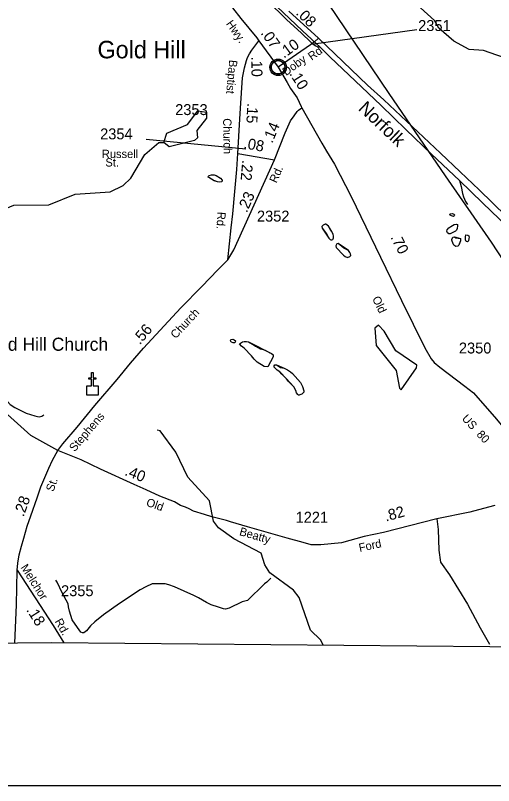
# Model space of a CAD drawing. Extents: x 1473865 to 1648260, y 639067 to 773536.
# Drawn here: x 1598356 to 1603828, y 639067 to 647878 of the extents above; entities that cross this region are included whole.
import ezdxf

# ---------------------------------------------------------------- set-up
doc = ezdxf.new("R2010")
doc.units = 0
for name, color, linetype in [('Exist Boundary Political CountyLine', 7, 'Continuous'), ('Exist Civil Demographics Community CELL', 7, 'Continuous'), ('Exist Civil Demographics Community Label', 7, 'Continuous'), ('Exist Cultural Church CELL', 7, 'Continuous'), ('Exist Cultural Church Label', 7, 'Continuous'), ('Exist Hydrographic Creek Single Shore', 7, 'Continuous'), ('Exist Hydrographic Misc Water Feature', 7, 'Continuous'), ('Exist Hydrographic Pond Under 1500 Sq Ft', 7, 'Continuous'), ('Exist Railroad Mainline', 7, 'Continuous'), ('Exist Railroad Mainline Label', 7, 'Continuous'), ('Exist Railroad Siding', 7, 'Continuous'), ('Exist Road Non-System Type 51', 7, 'Continuous'), ('Exist Road Primary US Attributed', 7, 'Continuous'), ('Exist Road Primary US Mileage Hundredths English Label', 7, 'Continuous'), ('Exist Road Secondary Mileage Hundredths English Label', 7, 'Continuous'), ('Exist Road Secondary Type 41 Attributed', 7, 'Continuous'), ('Exist Road Secondary Type 51 Attributed', 7, 'Continuous'), ('Exist Road Secondary Type 51 Label', 7, 'Continuous'), ('Exist Road Secondary Type 51 Number Label', 7, 'Continuous'), ('Exist Utilities Electrical Transmission Line', 7, 'Continuous'), ('Map Preparation Inset Cut Line', 7, 'Continuous')]:
    doc.layers.add(name, color=color, linetype=linetype)

msp = doc.modelspace()

# ---------------------------------------------------------------- linework, layer by layer
at = {"layer": 'Exist Boundary Political CountyLine'}
msp.add_lwpolyline([(1614459, 640521.7), (1608797.5, 640607), (1603784, 640654.2), (1598771.3, 640701.2), (1591712.4, 640631.2)], dxfattribs=at)
at = {"layer": 'Exist Civil Demographics Community CELL'}
msp.add_lwpolyline([(1601284.8, 647297.3), (1601285.8, 647302.8), (1601287.6, 647309.4), (1601290.5, 647316.6), (1601293.5, 647322.4), (1601296.8, 647328.1), (1601300.6, 647333.2), (1601304.5, 647337.6), (1601309.1, 647342.2), (1601314.6, 647346.8), (1601320.1, 647350.4), (1601324.9, 647353.3), (1601330, 647355.7), (1601335.5, 647358), (1601341.1, 647359.9), (1601345.4, 647361), (1601350.3, 647361.7), (1601354.4, 647362.5), (1601360.8, 647362.7), (1601365.2, 647362.6), (1601370.9, 647362.4), (1601375.8, 647361.6), (1601380.7, 647360.7), (1601385.7, 647359.2), (1601390.8, 647357.3), (1601397.5, 647354.4), (1601403.8, 647350.9), (1601408.8, 647347.3), (1601414, 647343.3), (1601417.3, 647340.2), (1601421.4, 647335.8), (1601425.3, 647331.1), (1601428.4, 647326.5), (1601431.5, 647321.5), (1601433.9, 647316.4), (1601436, 647311.3), (1601437.5, 647306.3), (1601438.8, 647301.7), (1601439.9, 647295.7), (1601440.5, 647291), (1601440.8, 647285), (1601440.6, 647279.2), (1601440.1, 647273.5), (1601439.1, 647268), (1601437.5, 647261.9), (1601435.6, 647256), (1601433.3, 647251), (1601430.1, 647245), (1601426.9, 647239.6), (1601423.4, 647235), (1601419.2, 647230.2), (1601413.9, 647225.2), (1601408.9, 647221.1), (1601403.9, 647217.7), (1601399.5, 647215.2), (1601392.7, 647211.9), (1601385.6, 647209.2), (1601379.6, 647207.8), (1601373, 647206.5), (1601368.6, 647206), (1601364.1, 647205.7), (1601358.5, 647205.7), (1601354.2, 647206.2), (1601348.6, 647206.9), (1601342.7, 647208.2), (1601338.1, 647209.5), (1601332.9, 647211.4), (1601328.3, 647213.4), (1601324.4, 647215.6), (1601317.6, 647219.7), (1601312, 647223.9), (1601307.1, 647228.4), (1601302.7, 647233.3), (1601299.5, 647237.2), (1601296.5, 647241.4), (1601292.4, 647248.5), (1601290.7, 647252.1), (1601289, 647256.1), (1601286.4, 647264.3), (1601284.8, 647271.3), (1601284.2, 647276.5), (1601283.8, 647282.8), (1601283.8, 647287.5), (1601284.3, 647294)], close=True, dxfattribs=at)
for centre, radius in [((1601362.5, 647284.8), 94.3), ((1601362.2, 647285.1), 76.7)]:
    msp.add_circle(centre, radius, dxfattribs=at)
at = {"layer": 'Exist Cultural Church CELL'}
msp.add_lwpolyline([(1599171.3, 643639.4), (1599228.2, 643639.5), (1599228.2, 643715.7), (1599196.2, 643715.7), (1599196.2, 643731.6), (1599228.2, 643731.6), (1599228.2, 643791.8), (1599244.2, 643791.8), (1599244.2, 643731.6), (1599276.2, 643731.6), (1599276.2, 643715.7), (1599244.2, 643715.7), (1599244.2, 643639.5), (1599301.9, 643639.4), (1599301.9, 643532.9), (1599171.3, 643532.9)], close=True, dxfattribs=at)
at = {"layer": 'Exist Hydrographic Creek Single Shore'}
msp.add_lwpolyline([(1597181.3, 644654.7), (1597465.3, 644701.5), (1597566.3, 644768.4), (1598068.4, 645519.8), (1598220.3, 645657.8), (1598337.4, 645708), (1598737.4, 645709.7), (1599039.4, 645831.6), (1599439.4, 645859.7), (1599590.4, 645932.1), (1599675.4, 646015.8), (1599837.4, 646288.2), (1599997.4, 646426.1), (1600055.4, 646424.9)], dxfattribs=at)
at = {"layer": 'Exist Hydrographic Misc Water Feature'}
for points in [[(1604027.4, 647365.6), (1603712.4, 647477), (1603546.5, 647490.1), (1603372.5, 647582.3), (1603199.4, 647733.5), (1603150.4, 647819.8), (1602911.4, 648038)], [(1600631.7, 646055.5), (1600653.5, 646047.7), (1600701.1, 646017.2), (1600720.9, 645994.6), (1600720.6, 645980.7), (1600714.6, 645974.2), (1600694.6, 645968.9), (1600666.6, 645973.6), (1600638.7, 645985.6), (1600630.7, 645985.8), (1600569.3, 646022.3), (1600563.3, 646029), (1600565.3, 646040.4), (1600571.5, 646048.5), (1600601.5, 646054.5), (1600631.7, 646055.5)], [(1600631.7, 646055.5), (1600653.5, 646047.7), (1600701.1, 646017.2), (1600720.9, 645994.6), (1600720.6, 645980.7), (1600714.6, 645974.2), (1600694.6, 645968.9), (1600666.6, 645973.6), (1600630.7, 645985.8), (1600569.3, 646022.3), (1600563.3, 646029), (1600565.3, 646040.4), (1600571.5, 646048.5), (1600601.5, 646054.5), (1600631.7, 646055.5)], [(1603358.7, 645611.5), (1603374.6, 645605.4), (1603380.6, 645597.1), (1603378.3, 645585.7), (1603368.4, 645579.3), (1603346.3, 645583.8), (1603330.5, 645594), (1603328.7, 645603.9), (1603334.7, 645609.5), (1603358.7, 645611.5)], [(1601862.4, 645463.6), (1601868, 645443), (1601915.2, 645378.9), (1601940.5, 645330), (1601956.3, 645314), (1601966.3, 645309.7), (1601978.2, 645309.5), (1601986.3, 645315.9), (1601992.4, 645321.5), (1601994.5, 645333.8), (1601994.9, 645357.6), (1601991.1, 645373.2), (1601975.5, 645405.5), (1601959.8, 645425.6), (1601938.2, 645466.2), (1601908.6, 645490.6), (1601900.6, 645490.8), (1601876.4, 645478.9), (1601862.4, 645463.6)], [(1601862.4, 645463.6), (1601868, 645443), (1601940.5, 645330), (1601956.3, 645314), (1601966.3, 645309.7), (1601978.2, 645309.5), (1601986.3, 645315.9), (1601992.4, 645321.5), (1601994.5, 645333.8), (1601994.9, 645357.6), (1601991.1, 645373.2), (1601975.5, 645405.5), (1601938.2, 645466.2), (1601908.6, 645490.6), (1601900.6, 645490.8), (1601876.4, 645478.9), (1601862.4, 645463.6)], [(1603336.7, 645463.4), (1603375, 645485.6), (1603405.2, 645490.7), (1603413.1, 645484.8), (1603414.8, 645470.8), (1603412.5, 645438.9), (1603404.2, 645422.7), (1603391.9, 645409), (1603331.7, 645379.8), (1603315.7, 645377.7), (1603299.7, 645390.3), (1603292.1, 645408.5), (1603298.1, 645424), (1603316.5, 645448.2), (1603336.7, 645463.4)], [(1603361.1, 645339.8), (1603379.2, 645343.6), (1603395, 645335), (1603450.8, 645326.5), (1603450.5, 645297.8), (1603444.3, 645290.6), (1603430, 645250.6), (1603419.7, 645236.9), (1603393.8, 645234.9), (1603372, 645251), (1603364.1, 645265.1), (1603350.7, 645307.2), (1603350.7, 645315.4), (1603361.1, 645339.8)], [(1603361.1, 645339.8), (1603379.2, 645343.6), (1603450.8, 645326.5), (1603450.5, 645297.8), (1603430, 645250.6), (1603419.7, 645236.9), (1603393.8, 645234.9), (1603372, 645251), (1603364.1, 645265.1), (1603350.7, 645307.2), (1603350.7, 645315.4), (1603361.1, 645339.8)], [(1603509.5, 645367.2), (1603531.4, 645365.1), (1603545.4, 645355), (1603547.2, 645341), (1603545, 645324.6), (1603538.8, 645301), (1603528.4, 645287.2), (1603514.6, 645293.2), (1603506.7, 645309.8), (1603505.1, 645345.1), (1603509.5, 645367.2)], [(1602021.4, 645243), (1602027.1, 645224.8), (1602111.9, 645136.1), (1602129.9, 645121.8), (1602157.7, 645108.9), (1602181.7, 645119.1), (1602193.9, 645132.8), (1602190.1, 645151), (1602182.5, 645166.7), (1602166.7, 645187.5), (1602113.1, 645215.7), (1602049.8, 645268.7), (1602033.7, 645264.9), (1602021.4, 645243)], [(1602021.4, 645243), (1602027.1, 645224.8), (1602111.9, 645136.1), (1602129.9, 645121.8), (1602157.7, 645108.9), (1602181.7, 645119.1), (1602193.9, 645132.8), (1602190.1, 645151), (1602182.5, 645166.7), (1602166.7, 645187.5), (1602049.8, 645268.7), (1602033.7, 645264.9), (1602021.4, 645243)], [(1597466.1, 644665.3), (1597493.4, 644606.5), (1597501.2, 644582.6), (1597507.7, 644478.2), (1597573.6, 644317.7), (1597608.7, 644247.2), (1597653.8, 644176.6), (1597667.6, 644159.9), (1597840, 644025.9), (1597927.2, 643968.4), (1598009.5, 643849.4), (1598107.6, 643696.4), (1598131.1, 643655.7), (1598142.6, 643616.1), (1598165.9, 643567.2), (1598294.2, 643427.6), (1598349.6, 643391.2), (1598480.8, 643327), (1598576.4, 643298), (1598608.3, 643289.1), (1598632.5, 643287), (1598656.4, 643294.7), (1598680.7, 643310.7)], [(1600844.8, 644174.5), (1600858.8, 644167.7), (1600872.5, 644154.3), (1600870.4, 644142), (1600864.3, 644133.9), (1600846.2, 644132.7), (1600830.3, 644140.4), (1600822.5, 644148.7), (1600818.8, 644164.4), (1600824.9, 644172.5), (1600844.8, 644174.5)], [(1600920.3, 644122.9), (1600954.6, 644144.4), (1600974.6, 644148.9), (1600998.6, 644148.5), (1601022.5, 644142.2), (1601070.1, 644117.4), (1601101.8, 644093), (1601157.5, 644064), (1601189.3, 644056), (1601213.4, 644047.3), (1601268.9, 644018.3), (1601284.8, 644012.2), (1601300.6, 644000.4), (1601306.7, 643993.7), (1601304.4, 643974.1), (1601242.7, 643857.1), (1601202.8, 643863.7), (1601123.4, 643910.4), (1601087.8, 643947.3), (1601058.5, 643985.6), (1600975.4, 644070.1), (1600941.9, 644094.6), (1600920.3, 644122.9)], [(1600920.3, 644122.9), (1600954.6, 644144.4), (1600974.6, 644148.9), (1600998.6, 644148.5), (1601022.5, 644142.2), (1601284.8, 644012.2), (1601300.6, 644000.4), (1601306.7, 643993.7), (1601304.4, 643974.1), (1601242.7, 643857.1), (1601202.8, 643863.7), (1601123.4, 643910.4), (1601087.8, 643947.3), (1601058.5, 643985.6), (1600975.4, 644070.1), (1600941.9, 644094.6), (1600920.3, 644122.9)], [(1601317, 643869.6), (1601325, 643880.1), (1601343.1, 643879.7), (1601390.7, 643850.9), (1601430.7, 643842.7), (1601470.3, 643822.2), (1601502.2, 643801.8), (1601526, 643783.3), (1601616.6, 643679.7), (1601639.9, 643631.7), (1601655.3, 643583.7), (1601655.2, 643567.3), (1601649, 643559.2), (1601632.8, 643545.7), (1601610.7, 643536.2), (1601602.6, 643533.9), (1601594.7, 643535.7), (1601586.8, 643542.5), (1601572.9, 643560.8), (1601563.3, 643588.9), (1601542, 643628.7), (1601482.6, 643689.8), (1601459.1, 643722.3), (1601403.8, 643775.1), (1601380.1, 643799.4), (1601350.2, 643819.7), (1601316.7, 643854), (1601317, 643869.6)], [(1601317, 643869.6), (1601325, 643880.1), (1601343.1, 643879.7), (1601430.7, 643842.7), (1601470.3, 643822.2), (1601502.2, 643801.8), (1601526, 643783.3), (1601616.6, 643679.7), (1601639.9, 643631.7), (1601655.3, 643583.7), (1601655.2, 643567.3), (1601649, 643559.2), (1601632.8, 643545.7), (1601610.7, 643536.2), (1601602.6, 643533.9), (1601594.7, 643535.7), (1601586.8, 643542.5), (1601572.9, 643560.8), (1601563.3, 643588.9), (1601542, 643628.7), (1601459.1, 643722.3), (1601380.1, 643799.4), (1601350.2, 643819.7), (1601316.7, 643854), (1601317, 643869.6)], [(1601883, 640670), (1601847.3, 640733.3), (1601732.4, 640843.9), (1601604.3, 641220.7), (1601538.4, 641304.1), (1601266.4, 641500), (1601209.4, 641593), (1601169.4, 641725.1), (1600854.3, 641889), (1600681.4, 642017.3), (1600623.3, 642090.6), (1600576.4, 642324.6), (1600330.3, 642595.4), (1600192.3, 642880.5), (1600012.4, 643127), (1599978.3, 643134.3)], [(1601278.8, 641439.8), (1601232.1, 641393.9), (1601207.9, 641376.4), (1601013.3, 641183.4), (1600949.2, 641168.2), (1600800, 641095.7), (1600760, 641084.3), (1600735.9, 641088.8), (1600680.2, 641107.2), (1600594.5, 641136.9), (1600542.9, 641160.9), (1600451.5, 641216.1), (1600397.8, 641240.9), (1600175.2, 641339.8), (1600111.4, 641363.2), (1600071.4, 641373.9), (1599919.4, 641373.6), (1599847, 641342.3), (1599782.5, 641307.5), (1599548.4, 641152.2), (1599364.5, 641020.5), (1599265.5, 640942.1), (1599217, 640894.7), (1599170.1, 640839), (1599137.8, 640813.4), (1599121.8, 640813.7), (1599106, 640822.3), (1599064.6, 640876.4), (1599003.8, 640965.4), (1598975, 641063.7), (1598963.7, 641113.9), (1598960.2, 641148.5), (1598891.9, 641273), (1598835.5, 641393.9), (1598819.7, 641418)]]:
    msp.add_lwpolyline(points, dxfattribs=at)
at = {"layer": 'Exist Hydrographic Pond Under 1500 Sq Ft'}
for points in [[(1600055.4, 646424.9), (1600090.4, 646532.6), (1600325.4, 646629.5), (1600444.4, 646788), (1600543.4, 646769.5), (1600542.4, 646703.9), (1600432.4, 646561.7), (1600439.4, 646479.5), (1600406.4, 646447.4), (1600113.4, 646374.6), (1600055.4, 646424.9)], [(1602769.4, 643596.6), (1602947.4, 643845.7), (1602948.4, 643878.5), (1602708.4, 644040.9), (1602577.4, 644266.8), (1602512.4, 644333.7), (1602470.3, 644301.7), (1602484.4, 644101.2), (1602713.4, 643814.3), (1602752.4, 643613.3), (1602769.4, 643596.6)]]:
    msp.add_lwpolyline(points, dxfattribs=at)
at = {"layer": 'Exist Railroad Mainline'}
for points in [[(1598277.7, 650918.1), (1598376.6, 650821.1), (1598440, 650760.4), (1598536.9, 650663.4), (1598635.7, 650564.3), (1598851.6, 650352.3), (1599018, 650200.5), (1599310.9, 649923.4), (1599603.9, 649650.6), (1599889, 649379.5), (1600183.9, 649094.6), (1600482.9, 648807.4), (1600767.8, 648530.6), (1601062.7, 648251.5), (1601347.7, 647980.6), (1601640.9, 647703.5), (1601848.7, 647511.5)], [(1601848.7, 647511.5), (1601959.5, 647402.4), (1602244.6, 647129.5), (1602539.6, 646848.4), (1602822.6, 646573.6), (1603115.6, 646292.5), (1603438.2, 645989.3)], [(1603438.2, 645989.3), (1603699.6, 645732.5), (1603990.6, 645457.5), (1604281.6, 645184.7), (1604568.5, 644905.7), (1604871.5, 644622.5), (1605158.6, 644357.6), (1605453.5, 644074.5), (1605740.7, 643801.6), (1605863.3, 643682.4), (1606033.5, 643518.7), (1606356.4, 643219.3)]]:
    msp.add_lwpolyline(points, dxfattribs=at)
at = {"layer": 'Exist Railroad Siding'}
for points in [[(1601848.7, 647511.5), (1601812.4, 647517), (1601793.3, 647524.6), (1601764.1, 647545), (1601739.4, 647566.7), (1601624.6, 647679.9), (1601462.1, 647829.4), (1601234.5, 648051.7)], [(1603438.2, 645989.3), (1603455.5, 645921.1), (1603470.7, 645840.9), (1603482.3, 645802.9), (1603505.6, 645748.6), (1603529.4, 645716.3)]]:
    msp.add_lwpolyline(points, dxfattribs=at)
at = {"layer": 'Exist Road Non-System Type 51'}
msp.add_lwpolyline([(1603178.7, 642118.1), (1603192.2, 641998.9), (1603199.6, 641762.3), (1603221.7, 641621.9), (1603321.4, 641477.8), (1603528.2, 641141.5), (1603675.9, 640871.7), (1603779.3, 640686.9)], dxfattribs=at)
at = {"layer": 'Exist Road Primary US Attributed'}
msp.add_line((1601825.2, 647618.6), (1601486.4, 647928.3), dxfattribs=at)
msp.add_lwpolyline([(1607099.5, 642604.2), (1606463.6, 643218.1), (1605349.6, 644282.3), (1604766.7, 644833.5), (1604322.4, 645265.1), (1603970.5, 645581.5), (1603664.4, 645881.4), (1603445.9, 646089.6), (1603221.9, 646303), (1602571.9, 646911.2), (1602386.2, 647081.4), (1601825.2, 647618.6)], dxfattribs=at)
at = {"layer": 'Exist Road Secondary Type 41 Attributed'}
msp.add_lwpolyline([(1601634.9, 646821.3), (1601864.1, 646417.3), (1601917.2, 646326.5), (1602007.9, 646176), (1602198.2, 645806.1), (1602534.4, 645112.4), (1602772.4, 644617.8), (1603041.3, 644076.1), (1603111.6, 643950), (1603147, 643907.9), (1603213.3, 643852.6), (1603496.9, 643637.8), (1603597, 643560.9), (1603861.4, 643257.8), (1604134.8, 642927.8), (1604617.1, 642394), (1604815.1, 642201.3)], dxfattribs=at)
at = {"layer": 'Exist Road Secondary Type 51 Attributed'}
for p, q in [((1601142.2, 647587.4), (1601362.5, 647284.8)), ((1600900.6, 646297.3), (1601320.5, 646226))]:
    msp.add_line(p, q, dxfattribs=at)
for points in [[(1599128.6, 650101.3), (1599112.9, 650059.9), (1599280.8, 649870.6), (1599525, 649587.5), (1600330.6, 648639.4), (1600407.4, 648546.4), (1600487.9, 648431.6), (1600744.4, 648089.7), (1600936.2, 647841.8), (1601116.8, 647619.9), (1601142.2, 647587.4)], [(1601825.2, 647618.6), (1601776.9, 647577.8)], [(1600900.6, 646297.3), (1600925.3, 646692.3), (1600930.9, 646818.3), (1600955.5, 647165.7), (1600977, 647277.6), (1600999.9, 647363.1), (1601011.6, 647395.3), (1601033.1, 647438.7), (1601061.6, 647482.3), (1601142.2, 647587.4)], [(1601776.9, 647577.8), (1601734.3, 647541.8), (1601362.5, 647284.8)], [(1601362.5, 647284.8), (1601464.3, 647112.1), (1601504.1, 647043.4), (1601580.3, 646935.8), (1601627.1, 646835.2), (1601634.9, 646821.3)], [(1601320.5, 646226), (1601443.2, 646535.8), (1601505, 646670.8), (1601543.8, 646730.5), (1601578.4, 646778), (1601594.5, 646793.7), (1601634.9, 646821.3)], [(1600786.3, 645082.6), (1600825.1, 645448), (1600845.2, 645607.6), (1600868.6, 645863.3), (1600887.8, 646115), (1600900.6, 646297.3)], [(1600786.3, 645082.6), (1600855.9, 645195.6), (1601320.5, 646226)], [(1598840.4, 642902.1), (1598897.3, 642977.2), (1599061.9, 643169.1), (1599263, 643416.4), (1599520.9, 643713.1), (1599673.9, 643898.9), (1599820.7, 644070.6), (1600249.6, 644532), (1600490.4, 644776.4), (1600673, 644968), (1600786.3, 645082.6)], [(1598840.4, 642902.1), (1598532.2, 643071.9), (1597727.5, 643793.4)], [(1598374.7, 641530.3), (1598383.7, 641612.1), (1598398.8, 641706), (1598424.3, 641807.6), (1598453.4, 641899.2), (1598491.1, 642034.7), (1598530.7, 642152.2), (1598605.3, 642359.2), (1598644.9, 642486.6), (1598737.7, 642699.5), (1598780.9, 642790.8), (1598840.4, 642902.1)], [(1603842.1, 642272.3), (1603768.2, 642253.8), (1603554, 642195), (1603178.7, 642118.1), (1602568.5, 641962.6), (1602347.5, 641915.2), (1602088.1, 641843), (1601851.3, 641820.4), (1601741.7, 641822.6), (1601648.8, 641847.7), (1601464.8, 641899.8), (1601012.6, 642028.6), (1600818.8, 642086.6), (1600769.6, 642099.6), (1600602.6, 642142.5), (1600519.1, 642169.5), (1600395.1, 642207.9), (1600343.2, 642235), (1600300.3, 642250.8), (1600243.9, 642273.4), (1600176.3, 642311.7), (1600007.1, 642377.2), (1599853.7, 642449.4), (1599716.2, 642512.6), (1599328.2, 642686.4), (1599107.2, 642792.5), (1598840.4, 642902.1)], [(1598349.7, 640697.1), (1598367.5, 641134.4), (1598374.7, 641530.3)], [(1598374.7, 641530.3), (1598786.3, 640898.8), (1598911.7, 640699.9)]]:
    msp.add_lwpolyline(points, dxfattribs=at)
at = {"layer": 'Exist Road Secondary Type 51 Number Label'}
for p, q in [((1601770.7, 647554.1), (1602948.8, 647718.4)), ((1600994.5, 646348.6), (1599852.9, 646458.2))]:
    msp.add_line(p, q, dxfattribs=at)
at = {"layer": 'Exist Utilities Electrical Transmission Line'}
msp.add_lwpolyline([(1606914.8, 640622.3), (1606590.6, 641108), (1606075.6, 641870.7), (1605559.8, 642632.1), (1604825.6, 643747.4), (1604309.8, 644510.8), (1603802, 645283.8), (1603276.1, 646043.2), (1602634, 646985.8), (1601838.6, 648161.8), (1601039.1, 649331.9), (1600525.2, 650099.2), (1600011.5, 650868.3), (1599489.7, 651633.6), (1598981.7, 652396.8), (1598462.1, 653168.1), (1597941.2, 653929.1)], dxfattribs=at)
at = {"layer": 'Map Preparation Inset Cut Line'}
msp.add_lwpolyline([(1544130.8, 639067.3), (1606587.1, 639067.3), (1606587.1, 678673.7), (1544130.8, 678673.7), (1544130.8, 639067.3)], dxfattribs=at)

# ---------------------------------------------------------------- texts
at = {"layer": 'Exist Civil Demographics Community Label'}
msp.add_text('Gold Hill', height=200, dxfattribs=at).set_placement((1599294.8, 647387.4))
at = {"layer": 'Exist Cultural Church Label'}
msp.add_text('Gold Hill Church', height=150, dxfattribs=at).set_placement((1597957, 644041.6))
at = {"layer": 'Exist Railroad Mainline Label'}
msp.add_text('Norfolk', height=150, rotation=316.46152, dxfattribs=at).set_placement((1602270.6, 646802.5))
at = {"layer": 'Exist Road Primary US Mileage Hundredths English Label'}
msp.add_text('.08', height=125, rotation=315.50979, dxfattribs=at).set_placement((1601558.1, 647896.4))
at = {"layer": 'Exist Road Secondary Mileage Hundredths English Label'}
for s, rotation, p in [('.07', 305.16778, (1601157.9, 647675.5)), ('.10', 35.8847, (1601427.7, 647382.5)), ('.10', 271.01648, (1601054.1, 647406.8)), ('.10', 302.42761, (1601486.1, 647210.7)), ('.15', 267.47774, (1601009.2, 646878.1)), ('.14', 67.39414, (1601294.7, 646408.7)), ('.08', 349.90858, (1600960.4, 646359)), ('.22', 265.23354, (1600952.1, 646225)), ('.23', 66.00169, (1601004, 645614)), ('.70', 297.01614, (1602645.5, 645340.7)), ('.56', 49.48581, (1599780.2, 644104.4)), ('.40', 338.54348, (1599598.2, 642621.3)), ('.28', 70.17682, (1598449.1, 642135.4)), ('.82', 15.39871, (1602595.8, 642087.3)), ('.18', 302.26156, (1598476.2, 641076.4))]:
    msp.add_text(s, height=125, rotation=rotation, dxfattribs=at).set_placement(p)
at = {"layer": 'Exist Road Secondary Type 51 Label'}
for s, rotation, p in [('Hwy.', 305.16778, (1600761.6, 647782.3)), ('Rd.', 35.8847, (1601746.7, 647358.4)), ('Baptist', 264.63751, (1600802.9, 647372.6)), ('Doby', 35.8847, (1601453.6, 647183.4)), ('Church', 270.97332, (1600732.2, 646701)), ('Rd.', 66.00169, (1601343, 645953.7)), ('Rd.', 266.62787, (1600668.1, 645633.5)), ('Old', 295.56584, (1602436, 644639.3)), ('Church', 47.08648, (1600190.2, 644172.7)), ('Stephens', 49.39661, (1599033.4, 642879.7)), ('US  80', 312.64028, (1603459, 643260.8)), ('St.', 70.52232, (1598790.6, 642423)), ('Old', 340.55946, (1599844.8, 642270.4)), ('Beatty', 344.10238, (1600911.7, 641933.9)), ('Ford', 12.2659, (1602296.1, 641739.9)), ('Melchor', 302.26156, (1598411.7, 641563.5)), ('Rd.', 299.44001, (1598802.4, 640946.8))]:
    msp.add_text(s, height=95, rotation=rotation, dxfattribs=at).set_placement(p)
for s, p in [('Russell', (1599344.3, 646246.5)), ('St.', (1599385.1, 646149.4))]:
    msp.add_text(s, height=95, dxfattribs=at).set_placement(p)
at = {"layer": 'Exist Road Secondary Type 51 Number Label'}
for s, p in [('2351', (1602964.7, 647699.7)), ('2353', (1600184.2, 646738.1)), ('2354', (1599325.2, 646460.3)), ('2352', (1601119.9, 645519.9)), ('2350', (1603430.7, 644010.8)), ('1221', (1601562.2, 642075)), ('2355', (1598877.9, 641234.1))]:
    msp.add_text(s, height=125, dxfattribs=at).set_placement(p)

doc.saveas('drawing.dxf')
